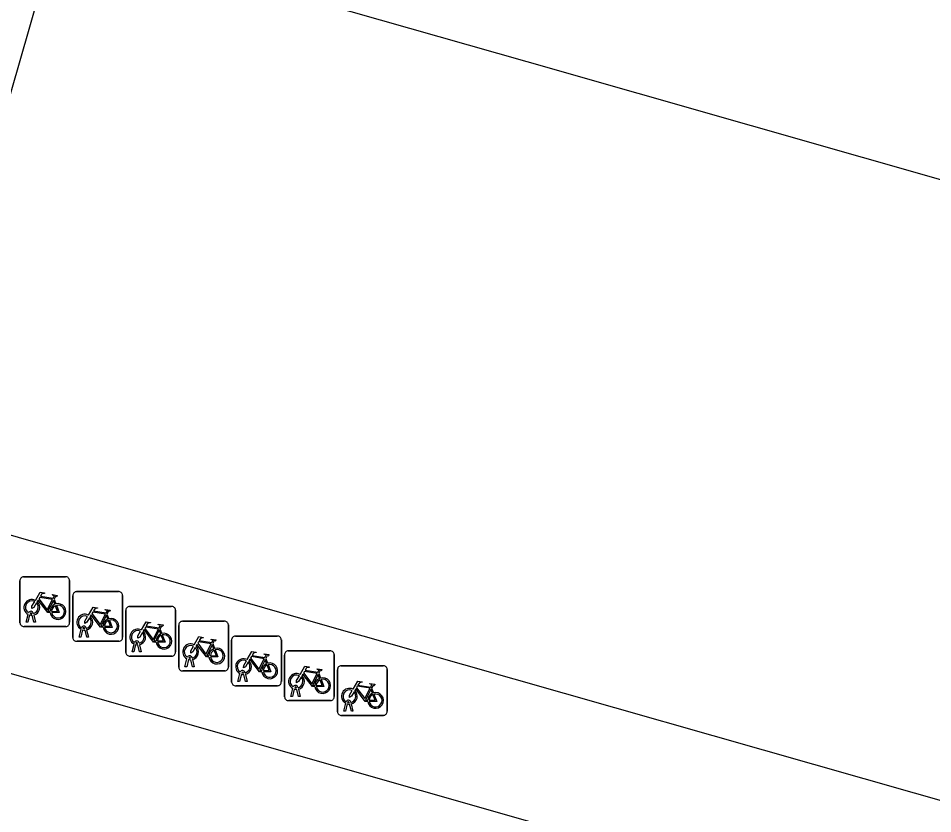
# Model space of a CAD drawing. Extents: x 162542 to 163144, y 380786 to 381511.
# Drawn here: x 163053.93 to 163072.32, y 381201.72 to 381217.72 of the extents above; entities that cross this region are included whole.
import ezdxf

# ---------------------------------------------------------------- set-up
doc = ezdxf.new("R2010")
doc.units = 0
for name, color, linetype in [('IMGEO_Fietsenrek', 7, 'Continuous'), ('IMGEO_Lijnafwatering', 7, 'Continuous'), ('IMGEO_Muur', 7, 'Continuous'), ('IMGEO_Pand', 7, 'Continuous'), ('IMGEO_Voetpad_open', 7, 'Continuous')]:
    doc.layers.add(name, color=color, linetype=linetype)

msp = doc.modelspace()

# ---------------------------------------------------------------- linework, layer by layer
at = {"layer": 'IMGEO_Fietsenrek'}
for p, q in [((163053.959, 381205.564), (163053.959, 381206.405)), ((163053.959, 381206.405), (163053.959, 381205.564)), ((163054.034, 381206.489), (163054.875, 381206.489)), ((163054.875, 381206.489), (163054.034, 381206.489)), ((163054.959, 381206.414), (163054.959, 381205.573)), ((163054.959, 381205.573), (163054.959, 381206.414)), ((163055.099, 381206.191), (163055.94, 381206.191)), ((163055.94, 381206.191), (163055.099, 381206.191)), ((163054.646, 381206.038), (163054.682, 381205.943)), ((163055.024, 381205.266), (163055.024, 381206.107)), ((163055.024, 381206.107), (163055.024, 381205.266)), ((163056.024, 381206.116), (163056.024, 381205.275)), ((163056.024, 381205.275), (163056.024, 381206.116)), ((163056.089, 381204.968), (163056.089, 381205.809)), ((163056.089, 381205.809), (163056.089, 381204.968)), ((163056.164, 381205.893), (163057.005, 381205.893)), ((163057.005, 381205.893), (163056.164, 381205.893)), ((163057.089, 381205.818), (163057.089, 381204.977)), ((163057.089, 381204.977), (163057.089, 381205.818)), ((163054.086, 381205.573), (163054.125, 381205.733)), ((163054.155, 381205.721), (163054.12, 381205.573)), ((163054.197, 381205.745), (163054.196, 381205.749)), ((163054.238, 381205.573), (163054.204, 381205.715)), ((163054.228, 381205.756), (163054.229, 381205.749)), ((163054.236, 381205.719), (163054.271, 381205.573)), ((163055.711, 381205.74), (163055.747, 381205.645)), ((163054.884, 381205.489), (163054.043, 381205.489)), ((163054.043, 381205.489), (163054.884, 381205.489)), ((163054.12, 381205.573), (163054.086, 381205.573)), ((163054.271, 381205.573), (163054.238, 381205.573)), ((163055.151, 381205.275), (163055.19, 381205.435)), ((163055.262, 381205.447), (163055.261, 381205.451)), ((163055.293, 381205.458), (163055.294, 381205.451)), ((163056.776, 381205.442), (163056.812, 381205.347)), ((163057.153, 381204.67), (163057.153, 381205.511)), ((163057.153, 381205.511), (163057.153, 381204.67)), ((163057.228, 381205.595), (163058.069, 381205.595)), ((163058.069, 381205.595), (163057.228, 381205.595)), ((163058.153, 381205.52), (163058.153, 381204.679)), ((163058.153, 381204.679), (163058.153, 381205.52)), ((163055.185, 381205.275), (163055.151, 381205.275)), ((163055.22, 381205.423), (163055.185, 381205.275)), ((163055.303, 381205.275), (163055.269, 381205.417)), ((163055.301, 381205.421), (163055.336, 381205.275)), ((163055.336, 381205.275), (163055.303, 381205.275)), ((163058.293, 381205.297), (163059.134, 381205.297)), ((163059.134, 381205.297), (163058.293, 381205.297)), ((163055.949, 381205.191), (163055.108, 381205.191)), ((163055.108, 381205.191), (163055.949, 381205.191)), ((163056.216, 381204.977), (163056.255, 381205.137)), ((163056.285, 381205.125), (163056.25, 381204.977)), ((163056.327, 381205.149), (163056.326, 381205.153)), ((163056.368, 381204.977), (163056.334, 381205.119)), ((163056.358, 381205.16), (163056.359, 381205.153)), ((163056.366, 381205.123), (163056.401, 381204.977)), ((163057.84, 381205.144), (163057.876, 381205.049)), ((163058.218, 381204.372), (163058.218, 381205.213)), ((163058.218, 381205.213), (163058.218, 381204.372)), ((163059.218, 381205.222), (163059.218, 381204.381)), ((163059.218, 381204.381), (163059.218, 381205.222)), ((163057.014, 381204.893), (163056.173, 381204.893)), ((163056.173, 381204.893), (163057.014, 381204.893)), ((163056.25, 381204.977), (163056.216, 381204.977)), ((163056.401, 381204.977), (163056.368, 381204.977)), ((163059.283, 381204.074), (163059.283, 381204.915)), ((163059.283, 381204.915), (163059.283, 381204.074)), ((163059.358, 381204.999), (163060.199, 381204.999)), ((163060.199, 381204.999), (163059.358, 381204.999)), ((163060.283, 381204.924), (163060.283, 381204.083)), ((163060.283, 381204.083), (163060.283, 381204.924)), ((163057.28, 381204.679), (163057.319, 381204.839)), ((163057.349, 381204.827), (163057.314, 381204.679)), ((163057.391, 381204.851), (163057.39, 381204.855)), ((163057.432, 381204.679), (163057.398, 381204.821)), ((163057.422, 381204.862), (163057.423, 381204.855)), ((163057.43, 381204.825), (163057.465, 381204.679)), ((163058.905, 381204.846), (163058.941, 381204.751)), ((163060.422, 381204.701), (163061.263, 381204.701)), ((163061.263, 381204.701), (163060.422, 381204.701)), ((163058.078, 381204.595), (163057.237, 381204.595)), ((163057.237, 381204.595), (163058.078, 381204.595)), ((163057.314, 381204.679), (163057.28, 381204.679)), ((163057.465, 381204.679), (163057.432, 381204.679)), ((163058.345, 381204.381), (163058.384, 381204.541)), ((163058.414, 381204.529), (163058.379, 381204.381)), ((163058.456, 381204.553), (163058.455, 381204.557)), ((163058.497, 381204.381), (163058.463, 381204.523)), ((163058.487, 381204.564), (163058.488, 381204.557)), ((163058.495, 381204.527), (163058.53, 381204.381)), ((163059.97, 381204.548), (163060.006, 381204.453)), ((163060.347, 381203.776), (163060.347, 381204.617)), ((163060.347, 381204.617), (163060.347, 381203.776)), ((163061.347, 381204.626), (163061.347, 381203.785)), ((163061.347, 381203.785), (163061.347, 381204.626)), ((163058.379, 381204.381), (163058.345, 381204.381)), ((163058.53, 381204.381), (163058.497, 381204.381)), ((163059.143, 381204.297), (163058.302, 381204.297)), ((163058.302, 381204.297), (163059.143, 381204.297)), ((163059.41, 381204.083), (163059.449, 381204.243)), ((163059.479, 381204.231), (163059.444, 381204.083)), ((163059.521, 381204.255), (163059.52, 381204.259)), ((163059.562, 381204.083), (163059.528, 381204.225)), ((163059.552, 381204.266), (163059.553, 381204.259)), ((163059.56, 381204.229), (163059.595, 381204.083)), ((163061.034, 381204.25), (163061.07, 381204.155)), ((163060.208, 381203.999), (163059.367, 381203.999)), ((163059.367, 381203.999), (163060.208, 381203.999)), ((163059.444, 381204.083), (163059.41, 381204.083)), ((163059.595, 381204.083), (163059.562, 381204.083)), ((163060.585, 381203.957), (163060.584, 381203.961)), ((163060.616, 381203.968), (163060.617, 381203.961)), ((163060.474, 381203.785), (163060.513, 381203.945)), ((163060.508, 381203.785), (163060.474, 381203.785)), ((163060.543, 381203.933), (163060.508, 381203.785)), ((163060.626, 381203.785), (163060.592, 381203.927)), ((163060.624, 381203.931), (163060.659, 381203.785)), ((163060.659, 381203.785), (163060.626, 381203.785)), ((163061.272, 381203.701), (163060.431, 381203.701)), ((163060.431, 381203.701), (163061.272, 381203.701))]:
    msp.add_line(p, q, dxfattribs=at)
for points in [[(163054.272, 381206.015), (163054.367, 381206.179), (163054.453, 381206.165), (163054.455, 381206.156), (163054.399, 381206.145), (163054.372, 381206.1), (163054.628, 381206.059)], [(163054.293, 381205.963), (163054.241, 381205.873), (163054.201, 381205.848), (163054.202, 381205.895), (163054.257, 381205.989)], [(163054.568, 381205.771), (163054.518, 381205.771), (163054.327, 381206.022), (163054.308, 381205.99)], [(163054.615, 381206.034), (163054.358, 381206.075), (163054.341, 381206.046), (163054.508, 381205.826), (163054.615, 381206.034)], [(163054.663, 381205.936), (163054.633, 381206.013), (163054.524, 381205.795), (163054.567, 381205.795)], [(163054.628, 381206.059), (163054.653, 381206.108), (163054.647, 381206.112), (163054.624, 381206.116), (163054.612, 381206.123), (163054.611, 381206.126), (163054.613, 381206.131), (163054.708, 381206.116), (163054.71, 381206.106), (163054.7, 381206.093), (163054.688, 381206.087), (163054.674, 381206.093), (163054.646, 381206.038)], [(163054.597, 381205.795), (163054.717, 381205.794), (163054.673, 381205.908)], [(163054.693, 381205.915), (163054.748, 381205.77), (163054.598, 381205.77)], [(163055.337, 381205.717), (163055.432, 381205.881), (163055.518, 381205.867), (163055.52, 381205.858), (163055.464, 381205.847), (163055.437, 381205.802), (163055.693, 381205.761)], [(163055.693, 381205.761), (163055.718, 381205.81), (163055.712, 381205.814), (163055.689, 381205.818), (163055.677, 381205.825), (163055.676, 381205.828), (163055.678, 381205.833), (163055.773, 381205.818), (163055.775, 381205.808), (163055.765, 381205.795), (163055.753, 381205.789), (163055.739, 381205.795), (163055.711, 381205.74)], [(163055.358, 381205.665), (163055.306, 381205.575), (163055.266, 381205.55), (163055.267, 381205.597), (163055.322, 381205.691)], [(163055.633, 381205.473), (163055.583, 381205.473), (163055.392, 381205.724), (163055.373, 381205.692)], [(163055.68, 381205.736), (163055.423, 381205.777), (163055.406, 381205.748), (163055.573, 381205.528), (163055.68, 381205.736)], [(163055.728, 381205.638), (163055.698, 381205.715), (163055.589, 381205.497), (163055.632, 381205.497)], [(163055.758, 381205.617), (163055.813, 381205.472), (163055.663, 381205.472)], [(163055.662, 381205.497), (163055.782, 381205.496), (163055.738, 381205.61)], [(163056.402, 381205.419), (163056.497, 381205.583), (163056.583, 381205.569), (163056.585, 381205.56), (163056.529, 381205.549), (163056.502, 381205.504), (163056.758, 381205.463)], [(163056.698, 381205.175), (163056.648, 381205.175), (163056.457, 381205.426), (163056.438, 381205.394)], [(163056.745, 381205.438), (163056.488, 381205.479), (163056.471, 381205.45), (163056.638, 381205.23), (163056.745, 381205.438)], [(163056.758, 381205.463), (163056.783, 381205.512), (163056.777, 381205.516), (163056.754, 381205.52), (163056.742, 381205.527), (163056.741, 381205.53), (163056.743, 381205.535), (163056.838, 381205.52), (163056.84, 381205.51), (163056.83, 381205.497), (163056.818, 381205.491), (163056.804, 381205.497), (163056.776, 381205.442)], [(163056.423, 381205.367), (163056.371, 381205.277), (163056.331, 381205.252), (163056.332, 381205.299), (163056.387, 381205.393)], [(163056.793, 381205.34), (163056.763, 381205.417), (163056.654, 381205.199), (163056.697, 381205.199)], [(163056.727, 381205.199), (163056.847, 381205.198), (163056.803, 381205.312)], [(163056.823, 381205.319), (163056.878, 381205.174), (163056.728, 381205.174)], [(163057.466, 381205.121), (163057.561, 381205.285), (163057.647, 381205.271), (163057.649, 381205.262), (163057.593, 381205.251), (163057.566, 381205.206), (163057.822, 381205.165)], [(163057.487, 381205.069), (163057.435, 381204.979), (163057.395, 381204.954), (163057.396, 381205.001), (163057.451, 381205.095)], [(163057.762, 381204.877), (163057.712, 381204.877), (163057.521, 381205.128), (163057.502, 381205.096)], [(163057.809, 381205.14), (163057.552, 381205.181), (163057.535, 381205.152), (163057.702, 381204.932), (163057.809, 381205.14)], [(163057.857, 381205.042), (163057.827, 381205.119), (163057.718, 381204.901), (163057.761, 381204.901)], [(163057.822, 381205.165), (163057.847, 381205.214), (163057.841, 381205.218), (163057.818, 381205.222), (163057.806, 381205.229), (163057.805, 381205.232), (163057.807, 381205.237), (163057.902, 381205.222), (163057.904, 381205.212), (163057.894, 381205.199), (163057.882, 381205.193), (163057.868, 381205.199), (163057.84, 381205.144)], [(163057.791, 381204.901), (163057.911, 381204.9), (163057.867, 381205.014)], [(163057.887, 381205.021), (163057.942, 381204.876), (163057.792, 381204.876)], [(163058.531, 381204.823), (163058.626, 381204.987), (163058.712, 381204.973), (163058.714, 381204.964), (163058.658, 381204.953), (163058.631, 381204.908), (163058.887, 381204.867)], [(163058.874, 381204.842), (163058.617, 381204.883), (163058.6, 381204.854), (163058.767, 381204.634), (163058.874, 381204.842)], [(163058.887, 381204.867), (163058.912, 381204.916), (163058.906, 381204.92), (163058.883, 381204.924), (163058.871, 381204.931), (163058.87, 381204.934), (163058.872, 381204.939), (163058.967, 381204.924), (163058.969, 381204.914), (163058.959, 381204.901), (163058.947, 381204.895), (163058.933, 381204.901), (163058.905, 381204.846)], [(163058.552, 381204.771), (163058.5, 381204.681), (163058.46, 381204.656), (163058.461, 381204.703), (163058.516, 381204.797)], [(163058.827, 381204.579), (163058.777, 381204.579), (163058.586, 381204.83), (163058.567, 381204.798)], [(163058.922, 381204.744), (163058.892, 381204.821), (163058.783, 381204.603), (163058.826, 381204.603)], [(163058.856, 381204.603), (163058.976, 381204.602), (163058.932, 381204.716)], [(163058.952, 381204.723), (163059.007, 381204.578), (163058.857, 381204.578)], [(163059.596, 381204.525), (163059.691, 381204.689), (163059.777, 381204.675), (163059.779, 381204.666), (163059.723, 381204.655), (163059.696, 381204.61), (163059.952, 381204.569)], [(163059.892, 381204.281), (163059.842, 381204.281), (163059.651, 381204.532), (163059.632, 381204.5)], [(163059.939, 381204.544), (163059.682, 381204.585), (163059.665, 381204.556), (163059.832, 381204.336), (163059.939, 381204.544)], [(163059.987, 381204.446), (163059.957, 381204.523), (163059.848, 381204.305), (163059.891, 381204.305)], [(163059.952, 381204.569), (163059.977, 381204.618), (163059.971, 381204.622), (163059.948, 381204.626), (163059.936, 381204.633), (163059.935, 381204.636), (163059.937, 381204.641), (163060.032, 381204.626), (163060.034, 381204.616), (163060.024, 381204.603), (163060.012, 381204.597), (163059.998, 381204.603), (163059.97, 381204.548)], [(163059.617, 381204.473), (163059.565, 381204.383), (163059.525, 381204.358), (163059.526, 381204.405), (163059.581, 381204.499)], [(163059.921, 381204.305), (163060.041, 381204.304), (163059.997, 381204.418)], [(163060.017, 381204.425), (163060.072, 381204.28), (163059.922, 381204.28)], [(163060.66, 381204.227), (163060.755, 381204.391), (163060.841, 381204.377), (163060.843, 381204.368), (163060.787, 381204.357), (163060.76, 381204.312), (163061.016, 381204.271)], [(163061.016, 381204.271), (163061.041, 381204.32), (163061.035, 381204.324), (163061.012, 381204.328), (163061, 381204.335), (163060.999, 381204.338), (163061.001, 381204.343), (163061.096, 381204.328), (163061.098, 381204.318), (163061.088, 381204.305), (163061.076, 381204.299), (163061.062, 381204.305), (163061.034, 381204.25)], [(163060.681, 381204.175), (163060.629, 381204.085), (163060.589, 381204.06), (163060.59, 381204.107), (163060.645, 381204.201)], [(163060.956, 381203.983), (163060.906, 381203.983), (163060.715, 381204.234), (163060.696, 381204.202)], [(163061.003, 381204.246), (163060.746, 381204.287), (163060.729, 381204.258), (163060.896, 381204.038), (163061.003, 381204.246)], [(163061.051, 381204.148), (163061.021, 381204.225), (163060.912, 381204.007), (163060.955, 381204.007)], [(163060.985, 381204.007), (163061.105, 381204.006), (163061.061, 381204.12)], [(163061.081, 381204.127), (163061.136, 381203.982), (163060.986, 381203.982)]]:
    msp.add_lwpolyline(points, dxfattribs=at)
for centre, radius, start, end in [((163054.037, 381206.411), 0.0779, 92.4484, 184.2845), ((163054.037, 381206.411), 0.0779, 92.4484, 184.2845), ((163054.881, 381206.411), 0.0779, 2.4484, 94.2845), ((163054.881, 381206.411), 0.0779, 2.4484, 94.2845), ((163055.102, 381206.113), 0.0779, 92.4484, 184.2845), ((163055.102, 381206.113), 0.0779, 92.4484, 184.2845), ((163055.946, 381206.113), 0.0779, 2.4484, 94.2845), ((163055.946, 381206.113), 0.0779, 2.4484, 94.2845), ((163054.199, 381205.874), 0.159, 62.6766, 242.1369), ((163054.199, 381205.874), 0.129, 63.3192, 238.903), ((163054.199, 381205.874), 0.159, 283.5766, 46.6042), ((163054.179, 381205.745), 0.0499, 12.8025, 158.6934), ((163054.199, 381205.874), 0.129, 283.6043, 43.4302), ((163054.726, 381205.79), 0.159, 113.3408, 178.3217), ((163054.726, 381205.79), 0.159, 187.0065, 105.7708), ((163054.726, 381205.79), 0.129, 113.923, 177.9556), ((163054.726, 381205.79), 0.129, 188.6715, 104.5883), ((163056.167, 381205.815), 0.0779, 92.4484, 184.2845), ((163056.167, 381205.815), 0.0779, 92.4484, 184.2845), ((163057.011, 381205.815), 0.0779, 2.4484, 94.2845), ((163057.011, 381205.815), 0.0779, 2.4484, 94.2845), ((163054.199, 381205.874), 0.159, 253.9967, 271.7867), ((163054.179, 381205.745), 0.0174, 12.8025, 163.4502), ((163054.199, 381205.874), 0.129, 253.415, 269.0204), ((163055.264, 381205.576), 0.159, 62.6766, 242.1369), ((163055.264, 381205.576), 0.129, 63.3192, 238.903), ((163055.264, 381205.576), 0.129, 283.6043, 43.4302), ((163055.264, 381205.576), 0.159, 283.5766, 46.6042), ((163055.791, 381205.492), 0.159, 113.3408, 178.3217), ((163055.791, 381205.492), 0.159, 187.0065, 105.7708), ((163055.791, 381205.492), 0.129, 188.6715, 104.5883), ((163054.037, 381205.567), 0.0779, 182.4484, 274.2845), ((163054.037, 381205.567), 0.0779, 182.4484, 274.2845), ((163054.881, 381205.567), 0.0779, 272.4484, 4.2845), ((163054.881, 381205.567), 0.0779, 272.4484, 4.2845), ((163055.244, 381205.447), 0.0499, 12.8025, 158.6934), ((163055.244, 381205.447), 0.0174, 12.8025, 163.4502), ((163055.264, 381205.576), 0.129, 253.415, 269.0204), ((163055.791, 381205.492), 0.129, 113.923, 177.9556), ((163056.329, 381205.278), 0.159, 62.6766, 242.1369), ((163057.231, 381205.517), 0.0779, 92.4484, 184.2845), ((163057.231, 381205.517), 0.0779, 92.4484, 184.2845), ((163058.075, 381205.517), 0.0779, 2.4484, 94.2845), ((163058.075, 381205.517), 0.0779, 2.4484, 94.2845), ((163055.102, 381205.269), 0.0779, 182.4484, 274.2845), ((163055.102, 381205.269), 0.0779, 182.4484, 274.2845), ((163055.264, 381205.576), 0.159, 253.9967, 271.7867), ((163055.946, 381205.269), 0.0779, 272.4484, 4.2845), ((163055.946, 381205.269), 0.0779, 272.4484, 4.2845), ((163056.329, 381205.278), 0.129, 63.3192, 238.903), ((163056.329, 381205.278), 0.129, 283.6043, 43.4302), ((163056.329, 381205.278), 0.159, 283.5766, 46.6042), ((163056.856, 381205.194), 0.159, 113.3408, 178.3217), ((163056.856, 381205.194), 0.159, 187.0065, 105.7708), ((163056.856, 381205.194), 0.129, 113.923, 177.9556), ((163056.856, 381205.194), 0.129, 188.6715, 104.5883), ((163058.296, 381205.219), 0.0779, 92.4484, 184.2845), ((163058.296, 381205.219), 0.0779, 92.4484, 184.2845), ((163059.14, 381205.219), 0.0779, 2.4484, 94.2845), ((163059.14, 381205.219), 0.0779, 2.4484, 94.2845), ((163056.309, 381205.149), 0.0499, 12.8025, 158.6934), ((163056.329, 381205.278), 0.159, 253.9967, 271.7867), ((163056.309, 381205.149), 0.0174, 12.8025, 163.4502), ((163056.329, 381205.278), 0.129, 253.415, 269.0204), ((163057.393, 381204.98), 0.159, 62.6766, 242.1369), ((163057.393, 381204.98), 0.129, 63.3192, 238.903), ((163057.393, 381204.98), 0.129, 283.6043, 43.4302), ((163057.393, 381204.98), 0.159, 283.5766, 46.6042), ((163056.167, 381204.971), 0.0779, 182.4484, 274.2845), ((163056.167, 381204.971), 0.0779, 182.4484, 274.2845), ((163057.011, 381204.971), 0.0779, 272.4484, 4.2845), ((163057.011, 381204.971), 0.0779, 272.4484, 4.2845), ((163057.373, 381204.851), 0.0499, 12.8025, 158.6934), ((163057.92, 381204.896), 0.159, 113.3408, 178.3217), ((163057.92, 381204.896), 0.159, 187.0065, 105.7708), ((163057.92, 381204.896), 0.129, 113.923, 177.9556), ((163057.92, 381204.896), 0.129, 188.6715, 104.5883), ((163059.361, 381204.921), 0.0779, 92.4484, 184.2845), ((163059.361, 381204.921), 0.0779, 92.4484, 184.2845), ((163060.205, 381204.921), 0.0779, 2.4484, 94.2845), ((163060.205, 381204.921), 0.0779, 2.4484, 94.2845), ((163057.393, 381204.98), 0.159, 253.9967, 271.7867), ((163057.373, 381204.851), 0.0174, 12.8025, 163.4502), ((163057.393, 381204.98), 0.129, 253.415, 269.0204), ((163058.458, 381204.682), 0.159, 62.6766, 242.1369), ((163058.458, 381204.682), 0.129, 63.3192, 238.903), ((163058.458, 381204.682), 0.129, 283.6043, 43.4302), ((163058.458, 381204.682), 0.159, 283.5766, 46.6042), ((163058.985, 381204.598), 0.159, 113.3408, 178.3217), ((163058.985, 381204.598), 0.159, 187.0065, 105.7708), ((163058.985, 381204.598), 0.129, 113.923, 177.9556), ((163058.985, 381204.598), 0.129, 188.6715, 104.5883), ((163060.425, 381204.623), 0.0779, 92.4484, 184.2845), ((163060.425, 381204.623), 0.0779, 92.4484, 184.2845), ((163061.269, 381204.623), 0.0779, 2.4484, 94.2845), ((163061.269, 381204.623), 0.0779, 2.4484, 94.2845), ((163057.231, 381204.673), 0.0779, 182.4484, 274.2845), ((163057.231, 381204.673), 0.0779, 182.4484, 274.2845), ((163058.075, 381204.673), 0.0779, 272.4484, 4.2845), ((163058.075, 381204.673), 0.0779, 272.4484, 4.2845), ((163058.438, 381204.553), 0.0499, 12.8025, 158.6934), ((163058.458, 381204.682), 0.159, 253.9967, 271.7867), ((163058.438, 381204.553), 0.0174, 12.8025, 163.4502), ((163058.458, 381204.682), 0.129, 253.415, 269.0204), ((163059.523, 381204.384), 0.159, 62.6766, 242.1369), ((163059.523, 381204.384), 0.129, 63.3192, 238.903), ((163058.296, 381204.375), 0.0779, 182.4484, 274.2845), ((163058.296, 381204.375), 0.0779, 182.4484, 274.2845), ((163059.14, 381204.375), 0.0779, 272.4484, 4.2845), ((163059.14, 381204.375), 0.0779, 272.4484, 4.2845), ((163059.523, 381204.384), 0.129, 283.6043, 43.4302), ((163059.523, 381204.384), 0.159, 283.5766, 46.6042), ((163060.05, 381204.3), 0.159, 113.3408, 178.3217), ((163060.05, 381204.3), 0.159, 187.0065, 105.7708), ((163060.05, 381204.3), 0.129, 113.923, 177.9556), ((163060.05, 381204.3), 0.129, 188.6715, 104.5883), ((163059.503, 381204.255), 0.0499, 12.8025, 158.6934), ((163059.523, 381204.384), 0.159, 253.9967, 271.7867), ((163059.503, 381204.255), 0.0174, 12.8025, 163.4502), ((163059.523, 381204.384), 0.129, 253.415, 269.0204), ((163060.587, 381204.086), 0.159, 62.6766, 242.1369), ((163060.587, 381204.086), 0.129, 63.3192, 238.903), ((163060.587, 381204.086), 0.129, 283.6043, 43.4302), ((163060.587, 381204.086), 0.159, 283.5766, 46.6042), ((163061.114, 381204.002), 0.159, 113.3408, 178.3217), ((163061.114, 381204.002), 0.159, 187.0065, 105.7708), ((163059.361, 381204.077), 0.0779, 182.4484, 274.2845), ((163059.361, 381204.077), 0.0779, 182.4484, 274.2845), ((163060.205, 381204.077), 0.0779, 272.4484, 4.2845), ((163060.205, 381204.077), 0.0779, 272.4484, 4.2845), ((163060.567, 381203.957), 0.0499, 12.8025, 158.6934), ((163060.567, 381203.957), 0.0174, 12.8025, 163.4502), ((163060.587, 381204.086), 0.129, 253.415, 269.0204), ((163061.114, 381204.002), 0.129, 113.923, 177.9556), ((163061.114, 381204.002), 0.129, 188.6715, 104.5883), ((163060.425, 381203.779), 0.0779, 182.4484, 274.2845), ((163060.425, 381203.779), 0.0779, 182.4484, 274.2845), ((163060.587, 381204.086), 0.159, 253.9967, 271.7867), ((163061.269, 381203.779), 0.0779, 272.4484, 4.2845), ((163061.269, 381203.779), 0.0779, 272.4484, 4.2845)]:
    msp.add_arc(centre, radius, start, end, dxfattribs=at)
at = {"layer": 'IMGEO_Lijnafwatering'}
msp.add_lwpolyline([(163049.826, 381205.667), (163071.761, 381199.412)], dxfattribs=at)
at = {"layer": 'IMGEO_Muur'}
msp.add_lwpolyline([(163051.506, 381208.345), (163051.416, 381208), (163060.513, 381205.397)], dxfattribs=at)
at = {"layer": 'IMGEO_Pand'}
msp.add_lwpolyline([(163113.474, 381225.063), (163104.539, 381221.287), (163101.877, 381220.163), (163097.207, 381231.217), (163075.698, 381222.129), (163079.936, 381212.35), (163064.164, 381216.843), (163054.725, 381219.532)], dxfattribs=at)
at = {"layer": 'IMGEO_Voetpad_open'}
for points in [[(163054.725, 381219.532), (163051.506, 381208.345), (163051.416, 381208)], [(163051.416, 381208), (163060.513, 381205.397), (163060.858, 381205.299), (163085.066, 381198.411)]]:
    msp.add_lwpolyline(points, dxfattribs=at)

doc.saveas('drawing.dxf')
